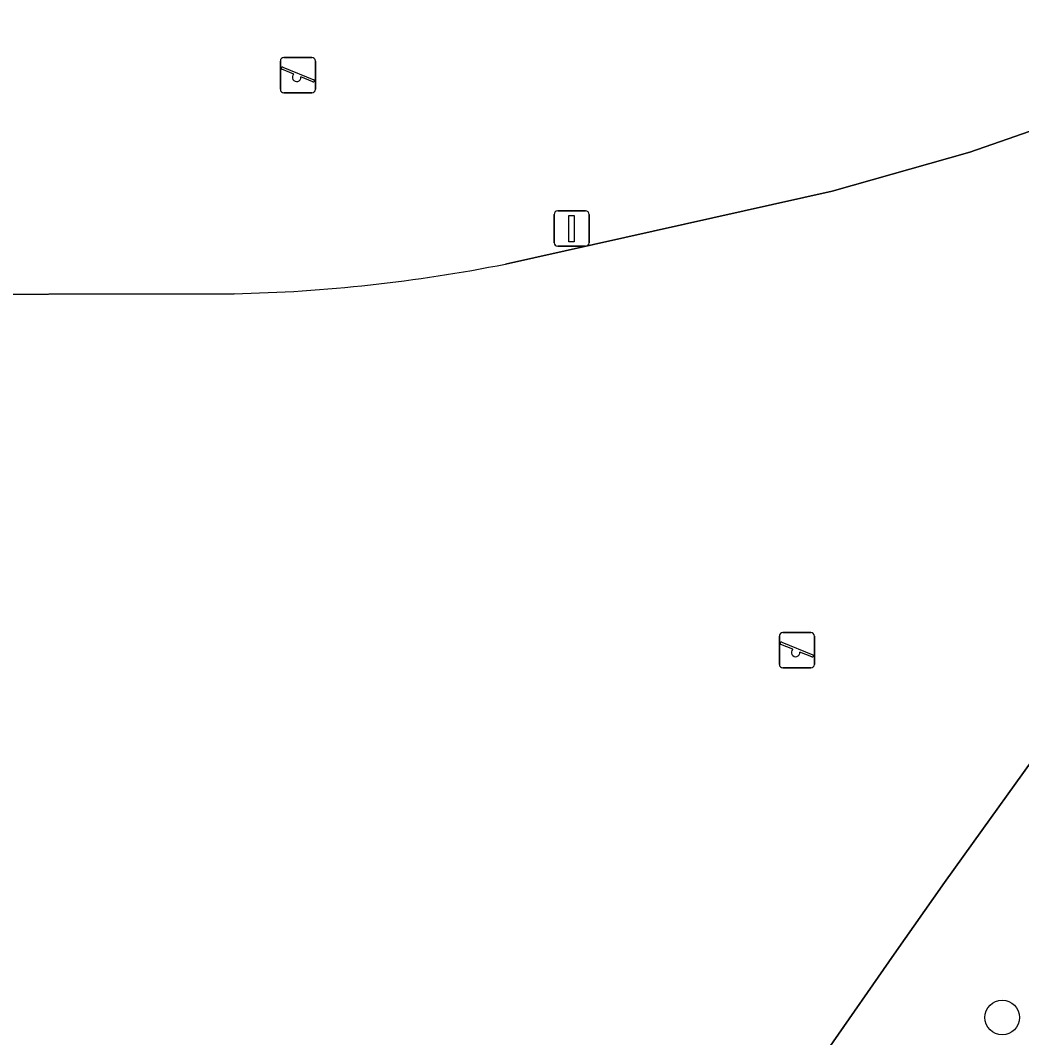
# Model space of a CAD drawing. Extents: x 159039 to 160102, y 381214 to 382524.
# Drawn here: x 159411.48 to 159439.83, y 381742.07 to 381770.86 of the extents above; entities that cross this region are included whole.
import ezdxf

# ---------------------------------------------------------------- set-up
doc = ezdxf.new("R2010")
doc.units = 0
for name, color, linetype in [('IMGEO_Boom', 7, 'Continuous'), ('IMGEO_Groenvoorziening', 7, 'Continuous'), ('IMGEO_Lichtmast', 7, 'Continuous'), ('IMGEO_Speelvoorziening', 7, 'Continuous'), ('IMGEO_Voetpad_gesloten', 7, 'Continuous')]:
    doc.layers.add(name, color=color, linetype=linetype)

msp = doc.modelspace()

# ---------------------------------------------------------------- linework, layer by layer
at = {"layer": 'IMGEO_Boom'}
msp.add_circle((159439.276, 381742.642), 0.489, dxfattribs=at)
at = {"layer": 'IMGEO_Groenvoorziening'}
for points in [[(159425.213, 381763.964), (159434.46, 381766.021), (159438.358, 381767.132), (159442.393, 381768.534), (159443.097, 381768.855), (159447.498, 381770.859)], [(159396.522, 381763.082), (159417.532, 381763.123)]]:
    msp.add_lwpolyline(points, dxfattribs=at)
msp.add_lwpolyline([(159441.607, 381746.683), (159445.147, 381751.461), (159446.683, 381753.535), (159444.308, 381755.747), (159442.767, 381753.6), (159441.056, 381751.216), (159438.702, 381747.938), (159437.643, 381746.462), (159436.222, 381744.43), (159434.342, 381741.741), (159450.714, 381731.918), (159451.337, 381732.636), (159450.458, 381739.989)], close=True, dxfattribs=at)
msp.add_arc((159416.618, 381806.969), 43.856, 271.1945, 281.3025, dxfattribs=at)
at = {"layer": 'IMGEO_Lichtmast'}
for p, q in [((159426.593, 381764.566), (159426.593, 381765.366)), ((159426.593, 381765.366), (159426.593, 381764.566)), ((159426.693, 381765.466), (159427.483, 381765.466)), ((159427.483, 381765.466), (159426.693, 381765.466)), ((159427.583, 381765.366), (159427.583, 381764.566)), ((159427.583, 381764.566), (159427.583, 381765.366)), ((159427.483, 381764.466), (159426.693, 381764.466)), ((159426.693, 381764.466), (159427.483, 381764.466))]:
    msp.add_line(p, q, dxfattribs=at)
msp.add_lwpolyline([(159427.013, 381765.341), (159427.163, 381765.341), (159427.163, 381764.591), (159427.013, 381764.591), (159427.013, 381765.341)], dxfattribs=at)
for centre, start, end in [((159426.693, 381765.366), 90, 180), ((159426.693, 381765.366), 90, 180), ((159427.483, 381765.366), 0, 90), ((159427.483, 381765.366), 360, 90), ((159426.693, 381764.566), 180, 270), ((159426.693, 381764.566), 180, 270), ((159427.483, 381764.566), 270, 0), ((159427.483, 381764.566), 270, 0)]:
    msp.add_arc(centre, 0.1, start, end, dxfattribs=at)
at = {"layer": 'IMGEO_Speelvoorziening'}
for p, q in [((159418.844, 381768.908), (159418.844, 381769.708)), ((159418.844, 381769.708), (159418.844, 381768.908)), ((159418.944, 381769.808), (159419.734, 381769.808)), ((159419.734, 381769.808), (159418.944, 381769.808)), ((159419.834, 381769.708), (159419.834, 381768.908)), ((159419.834, 381768.908), (159419.834, 381769.708)), ((159419.227, 381769.336), (159418.888, 381769.473)), ((159418.913, 381769.533), (159419.789, 381769.18)), ((159419.765, 381769.12), (159419.425, 381769.257)), ((159419.734, 381768.808), (159418.944, 381768.808)), ((159418.944, 381768.808), (159419.734, 381768.808)), ((159433.068, 381753.534), (159433.858, 381753.534)), ((159433.858, 381753.534), (159433.068, 381753.534)), ((159432.968, 381752.634), (159432.968, 381753.434)), ((159432.968, 381753.434), (159432.968, 381752.634)), ((159433.037, 381753.259), (159433.913, 381752.906)), ((159433.958, 381753.434), (159433.958, 381752.634)), ((159433.958, 381752.634), (159433.958, 381753.434)), ((159433.351, 381753.062), (159433.012, 381753.199)), ((159433.889, 381752.846), (159433.549, 381752.983)), ((159433.858, 381752.534), (159433.068, 381752.534)), ((159433.068, 381752.534), (159433.858, 381752.534))]:
    msp.add_line(p, q, dxfattribs=at)
for centre, radius, start, end in [((159418.944, 381769.708), 0.1, 90, 180), ((159418.944, 381769.708), 0.1, 90, 180), ((159419.734, 381769.708), 0.1, 0, 90), ((159419.734, 381769.708), 0.1, 360, 90), ((159418.901, 381769.503), 0.0327, 68.078, 248.078), ((159419.306, 381769.246), 0.12, 130.9928, 5.1632), ((159419.777, 381769.15), 0.0327, 248.078, 68.078), ((159418.944, 381768.908), 0.1, 180, 270), ((159418.944, 381768.908), 0.1, 180, 270), ((159419.734, 381768.908), 0.1, 270, 0), ((159419.734, 381768.908), 0.1, 270, 0), ((159433.068, 381753.434), 0.1, 90, 180), ((159433.068, 381753.434), 0.1, 90, 180), ((159433.858, 381753.434), 0.1, 0, 90), ((159433.858, 381753.434), 0.1, 360, 90), ((159433.025, 381753.229), 0.0327, 68.078, 248.078), ((159433.43, 381752.972), 0.12, 130.9928, 5.1632), ((159433.901, 381752.876), 0.0327, 248.078, 68.078), ((159433.068, 381752.634), 0.1, 180, 270), ((159433.068, 381752.634), 0.1, 180, 270), ((159433.858, 381752.634), 0.1, 270, 0), ((159433.858, 381752.634), 0.1, 270, 0)]:
    msp.add_arc(centre, radius, start, end, dxfattribs=at)
at = {"layer": 'IMGEO_Voetpad_gesloten'}
for points in [[(159433.206, 381739.972), (159433.313, 381740.155), (159434.228, 381741.578), (159434.342, 381741.741), (159436.222, 381744.43), (159437.643, 381746.462), (159438.702, 381747.938), (159441.056, 381751.216), (159442.767, 381753.6), (159444.308, 381755.747), (159446.151, 381758.315), (159447.445, 381760.118), (159449.542, 381763.039), (159443.097, 381768.855), (159442.393, 381768.534), (159438.358, 381767.132), (159434.46, 381766.021), (159425.213, 381763.964)], [(159417.532, 381763.123), (159396.522, 381763.082)]]:
    msp.add_lwpolyline(points, dxfattribs=at)
msp.add_arc((159416.618, 381806.969), 43.856, 271.1945, 281.3025, dxfattribs=at)

doc.saveas('drawing.dxf')
